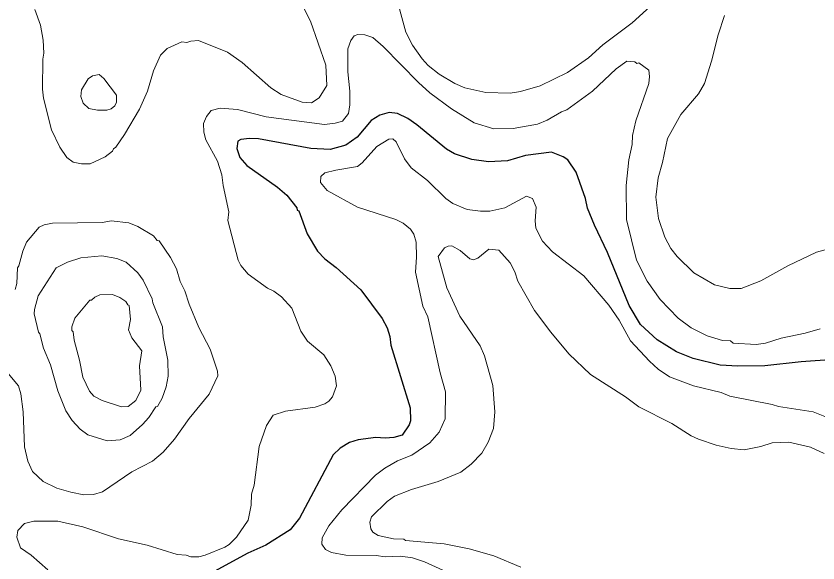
# Model space of a CAD drawing. Extents: x 598.3 to 623.2, y 6902.2 to 6930.1.
# Drawn here: x 600.502 to 602.248, y 6907.581 to 6908.773 of the extents above; entities that cross this region are included whole.
import ezdxf

# ---------------------------------------------------------------- set-up
doc = ezdxf.new("R2010")
doc.units = 0
doc.header["$LTSCALE"] = 0.032
doc.layers.add('1', color=7, linetype='Continuous', lineweight=25)
doc.layers.add('2', color=7, linetype='Continuous', lineweight=13)

msp = doc.modelspace()

# ---------------------------------------------------------------- linework, layer by layer
at = {"layer": '1'}
for points in [[(602.4068, 6908.0335), (602.2115, 6908.0198), (602.1324, 6908.0107), (602.0734, 6908.01), (602.0349, 6908.0124), (601.9766, 6908.027), (601.9398, 6908.041), (601.8982, 6908.0675), (601.8619, 6908.1008), (601.8371, 6908.1423), (601.7901, 6908.2574), (601.7611, 6908.3173), (601.7465, 6908.3541), (601.7418, 6908.3756), (601.7218, 6908.4327), (601.7035, 6908.4597), (601.6931, 6908.4663), (601.668, 6908.476), (601.6111, 6908.4688), (601.5719, 6908.4575), (601.5309, 6908.4553), (601.4942, 6908.46), (601.4563, 6908.4727), (601.4394, 6908.4826), (601.3745, 6908.5362), (601.3547, 6908.5497), (601.3326, 6908.5603), (601.3146, 6908.5626), (601.2944, 6908.5566), (601.2754, 6908.5452), (601.245, 6908.5092), (601.2201, 6908.4913), (601.1856, 6908.4819), (601.144, 6908.4846), (601.0301, 6908.5053), (601.0101, 6908.5061), (600.9911, 6908.5037), (600.9846, 6908.5001), (600.983, 6908.4842), (600.9895, 6908.4646), (601.0044, 6908.4469), (601.0713, 6908.3997), (601.0915, 6908.3828), (601.1134, 6908.3547), (601.1143, 6908.3498), (601.1174, 6908.3484), (601.1358, 6908.2984), (601.1582, 6908.2603), (601.1741, 6908.2438), (601.1993, 6908.225), (601.253, 6908.1761), (601.2993, 6908.1138), (601.31, 6908.0938), (601.3156, 6908.0746), (601.318, 6908.0555), (601.3601, 6907.9192), (601.3609, 6907.8909), (601.3581, 6907.8821), (601.343, 6907.8594), (601.3242, 6907.8544), (601.3058, 6907.8529)], [(601.3058, 6907.8529), (601.2853, 6907.8544), (601.2471, 6907.8497), (601.2281, 6907.8434), (601.2077, 6907.8316), (601.1922, 6907.8166), (601.1193, 6907.679), (601.0988, 6907.6531), (601.0458, 6907.6204), (601.007, 6907.6026), (600.9098, 6907.5499)]]:
    msp.add_lwpolyline(points, dxfattribs=at)
at = {"layer": '2'}
for points in [[(601.1038, 6908.8398), (601.1429, 6908.7617), (601.1763, 6908.6656), (601.1788, 6908.6214), (601.1619, 6908.5945), (601.145, 6908.584), (601.1252, 6908.5855), (601.0795, 6908.6019), (601.0569, 6908.6165), (600.9945, 6908.6719), (600.9621, 6908.6938), (600.8992, 6908.7197), (600.8828, 6908.7182), (600.8742, 6908.715), (600.8628, 6908.7164), (600.8308, 6908.7019), (600.8166, 6908.6877), (600.8012, 6908.6532), (600.7886, 6908.6089), (600.7707, 6908.5698), (600.7383, 6908.5148), (600.7193, 6908.4871), (600.7143, 6908.4836), (600.7123, 6908.4785), (600.6963, 6908.4664), (600.6634, 6908.4511), (600.6444, 6908.4512), (600.6266, 6908.4547), (600.6126, 6908.4644), (600.5976, 6908.4875), (600.5792, 6908.5251), (600.562, 6908.5941), (600.5597, 6908.6137), (600.5604, 6908.6788), (600.5628, 6908.6921), (600.5611, 6908.7206), (600.5554, 6908.7533), (600.5427, 6908.7868)], [(601.9215, 6908.8303), (601.8438, 6908.7582), (601.7798, 6908.7101), (601.7487, 6908.6816), (601.7023, 6908.6496), (601.6429, 6908.6208), (601.6, 6908.6082), (601.5777, 6908.6049), (601.525, 6908.6065), (601.4794, 6908.6164), (601.4573, 6908.6259), (601.423, 6908.6463), (601.3994, 6908.6652), (601.386, 6908.6793), (601.3649, 6908.7093), (601.3507, 6908.7379), (601.3261, 6908.8291)], [(601.9008, 6908.3321), (601.8952, 6908.378), (601.9001, 6908.4201), (601.9098, 6908.4538), (601.9205, 6908.5059), (601.9494, 6908.5587), (601.9875, 6908.6031), (602.0007, 6908.6257), (602.0165, 6908.6747), (602.0304, 6908.7317), (602.0448, 6908.7738)], [(601.5426, 6908.5272), (601.4996, 6908.54), (601.4499, 6908.5704), (601.4032, 6908.6056), (601.3779, 6908.6283), (601.3014, 6908.7065), (601.2785, 6908.7261), (601.2614, 6908.7319), (601.2464, 6908.7327), (601.2381, 6908.7294), (601.2313, 6908.7195), (601.2242, 6908.7011), (601.2241, 6908.651), (601.2289, 6908.6092), (601.2289, 6908.5796), (601.2257, 6908.5605), (601.2131, 6908.5437), (601.1969, 6908.5394), (601.1734, 6908.5369), (601.0463, 6908.553), (600.9845, 6908.5692), (600.9463, 6908.5725), (600.9269, 6908.5674), (600.9168, 6908.5542), (600.9101, 6908.5384), (600.9108, 6908.5202), (600.915, 6908.5035), (600.9407, 6908.457), (600.9504, 6908.4266), (600.9529, 6908.4036), (600.965, 6908.3466), (600.9635, 6908.3272), (600.9856, 6908.2408), (600.9913, 6908.2296), (601.0077, 6908.2102), (601.0496, 6908.1798), (601.0636, 6908.1738), (601.0797, 6908.1608), (601.1026, 6908.1361), (601.1219, 6908.0864), (601.1363, 6908.0646), (601.1719, 6908.0347), (601.1873, 6908.0105), (601.1967, 6907.9886), (601.1998, 6907.9673), (601.1908, 6907.9433), (601.1829, 6907.934), (601.1742, 6907.9283), (601.153, 6907.9206), (601.0884, 6907.912), (601.0616, 6907.903), (601.0477, 6907.8807), (601.0315, 6907.8353), (601.0202, 6907.7511), (601.0146, 6907.7308), (601.0136, 6907.7071), (601.0071, 6907.6743), (600.9818, 6907.6378), (600.9661, 6907.6215), (600.9568, 6907.6155), (600.9139, 6907.598), (600.9002, 6907.5947), (600.8825, 6907.5947), (600.8723, 6907.5979), (600.8532, 6907.5995), (600.7876, 6907.6204), (600.7253, 6907.6335), (600.6475, 6907.6603), (600.5933, 6907.6723), (600.5409, 6907.6723), (600.5208, 6907.6674), (600.5057, 6907.6519), (600.5037, 6907.6373), (600.5119, 6907.6141), (600.535, 6907.598), (600.5715, 6907.5663)], [(602.2528, 6908.0913), (602.2201, 6908.082), (602.168, 6908.0714), (602.1337, 6908.06), (602.1132, 6908.0569), (602.0634, 6908.06), (602.0576, 6908.0649), (602.0399, 6908.0658), (602.0067, 6908.076), (601.9719, 6908.0937), (601.9435, 6908.1145), (601.9045, 6908.1551), (601.8762, 6908.195), (601.8528, 6908.2408), (601.8311, 6908.3297), (601.8305, 6908.4039), (601.8361, 6908.4597), (601.8434, 6908.4929), (601.8443, 6908.5124), (601.8516, 6908.5447), (601.8799, 6908.6262), (601.8815, 6908.6408), (601.8795, 6908.6552), (601.8579, 6908.6711), (601.8539, 6908.6698), (601.849, 6908.6728), (601.832, 6908.6743), (601.8083, 6908.6582), (601.7573, 6908.6093), (601.7011, 6908.5682), (601.6896, 6908.5644), (601.6586, 6908.546), (601.6377, 6908.5374), (601.5845, 6908.5281), (601.5426, 6908.5272)], [(602.2628, 6907.9004), (602.2373, 6907.9104), (602.162, 6907.9221), (602.1486, 6907.9265), (602.0561, 6907.9444), (602.0374, 6907.9525), (601.9767, 6907.9671), (601.9249, 6907.9866), (601.9, 6908.0036), (601.8812, 6908.0206), (601.8395, 6908.0655), (601.815, 6908.1103), (601.7923, 6908.1426), (601.7383, 6908.2072), (601.6701, 6908.2592), (601.6482, 6908.2822), (601.6335, 6908.3104), (601.6321, 6908.3266), (601.6347, 6908.3566), (601.6266, 6908.3753), (601.6134, 6908.3805), (601.566, 6908.355), (601.5339, 6908.3475), (601.5134, 6908.3475), (601.4845, 6908.3515), (601.4527, 6908.3644), (601.438, 6908.375), (601.3977, 6908.4144), (601.3624, 6908.4423), (601.3481, 6908.4616), (601.3293, 6908.4988), (601.3222, 6908.5055), (601.3134, 6908.5046), (601.2876, 6908.4887), (601.2559, 6908.4529), (601.2451, 6908.4452), (601.198, 6908.4373), (601.1742, 6908.4309), (601.1658, 6908.4232), (601.1651, 6908.4099), (601.1795, 6908.393), (601.2457, 6908.3568), (601.3292, 6908.3297), (601.345, 6908.3218), (601.3605, 6908.3082), (601.368, 6908.2973), (601.373, 6908.2803), (601.3738, 6908.2474), (601.3715, 6908.2146), (601.3876, 6908.1411), (601.3986, 6908.1176), (601.4257, 6907.9953), (601.4371, 6907.9543), (601.4362, 6907.895), (601.4232, 6907.8659), (601.4027, 6907.8427), (601.3634, 6907.8161), (601.3323, 6907.8035), (601.3049, 6907.7879), (601.2845, 6907.7723), (601.2112, 6907.6967), (601.1832, 6907.6623), (601.1683, 6907.6362), (601.1675, 6907.6224), (601.1761, 6907.6105), (601.1888, 6907.6043), (601.2204, 6907.5979), (601.2862, 6907.5978), (601.3054, 6907.5946), (601.3394, 6907.5962)], [(602.2797, 6908.2681), (602.2451, 6908.2582), (602.1824, 6908.2283), (602.1233, 6908.1959), (602.0806, 6908.1791), (602.0562, 6908.1792), (602.0229, 6908.1876), (601.9775, 6908.2133), (601.9413, 6908.2487), (601.9275, 6908.2663), (601.9147, 6908.2914), (601.9008, 6908.3321)], [(600.5004, 6908.177), (600.5037, 6908.1903), (600.5054, 6908.2242), (600.5084, 6908.2287), (600.5165, 6908.2606), (600.5249, 6908.2805), (600.5524, 6908.3126), (600.5631, 6908.3183), (600.5814, 6908.3215), (600.6905, 6908.3232), (600.7093, 6908.3264), (600.7476, 6908.3225), (600.7671, 6908.3145), (600.8016, 6908.2941), (600.8094, 6908.2839), (600.8134, 6908.2829), (600.8386, 6908.2466), (600.8516, 6908.2223), (600.8597, 6908.1947), (600.8699, 6908.1741), (600.8787, 6908.1454), (600.9003, 6908.0941), (600.9245, 6908.0474), (600.9407, 6907.9992), (600.9416, 6907.9891), (600.9224, 6907.9489), (600.8791, 6907.8958), (600.8473, 6907.8507), (600.8221, 6907.8224), (600.7991, 6907.8034), (600.7544, 6907.7799), (600.6902, 6907.7364), (600.6707, 6907.7307), (600.6499, 6907.7295), (600.6211, 6907.7352), (600.5911, 6907.7444), (600.5613, 6907.7591), (600.5376, 6907.7803), (600.5277, 6907.8027), (600.5202, 6907.834), (600.5175, 6907.9109), (600.5127, 6907.9495), (600.5071, 6907.9673), (600.4553, 6908.0291)], [(602.2611, 6907.82), (602.2318, 6907.8338), (602.1845, 6907.8447), (602.1486, 6907.8431), (602.1234, 6907.8348), (602.0873, 6907.8278), (602.0589, 6907.8309), (602.0261, 6907.8382), (601.9875, 6907.8508), (601.9716, 6907.8584), (601.9295, 6907.8851), (601.8576, 6907.9213), (601.8286, 6907.9429), (601.7528, 6907.9918), (601.7059, 6908.0372), (601.6662, 6908.0839), (601.6306, 6908.1311), (601.5945, 6908.1952), (601.5883, 6908.2158), (601.5777, 6908.2351), (601.553, 6908.2631), (601.5312, 6908.2648), (601.5074, 6908.2452), (601.498, 6908.2416), (601.4903, 6908.244), (601.4692, 6908.2618), (601.4511, 6908.272), (601.4427, 6908.2713), (601.4351, 6908.2676), (601.4209, 6908.2493), (601.44, 6908.1809), (601.4684, 6908.1187), (601.5122, 6908.0547), (601.5221, 6908.0323), (601.5398, 6907.9678), (601.5447, 6907.9105), (601.5415, 6907.8742), (601.5299, 6907.8442), (601.5162, 6907.8203), (601.4926, 6907.7965), (601.4704, 6907.7794), (601.421, 6907.7585), (601.3627, 6907.7415), (601.3263, 6907.7265), (601.3104, 6907.7151), (601.2758, 6907.6818), (601.272, 6907.6705), (601.2744, 6907.6554), (601.2786, 6907.6485), (601.2908, 6907.6412), (601.324, 6907.6335), (601.346, 6907.6334), (601.3501, 6907.6303), (601.4341, 6907.623), (601.4883, 6907.6124), (601.5422, 6907.5966), (601.6008, 6907.5722)], [(601.3394, 6907.5962), (601.3653, 6907.5921), (601.3915, 6907.5839), (601.4632, 6907.5511)]]:
    msp.add_lwpolyline(points, dxfattribs=at)
for points in [[(600.6832, 6908.6453), (600.6931, 6908.6371), (600.7206, 6908.6005), (600.7206, 6908.5849), (600.7172, 6908.5774), (600.709, 6908.5709), (600.6998, 6908.5678), (600.6796, 6908.5677), (600.6604, 6908.5711), (600.648, 6908.5829), (600.6431, 6908.5974), (600.6446, 6908.6118), (600.659, 6908.6362), (600.6685, 6908.6425)], [(600.6139, 6908.2367), (600.6429, 6908.2462), (600.6885, 6908.2503), (600.7217, 6908.2448), (600.7417, 6908.2365), (600.7671, 6908.2135), (600.7788, 6908.1971), (600.7982, 6908.1567), (600.7999, 6908.1478), (600.821, 6908.0957), (600.8227, 6908.0739), (600.8323, 6908.0228), (600.8331, 6907.9883), (600.8292, 6907.9649), (600.8202, 6907.9406), (600.8097, 6907.922), (600.8065, 6907.9215), (600.7912, 6907.8985), (600.7775, 6907.883), (600.7503, 6907.8592), (600.729, 6907.8497), (600.7006, 6907.8475), (600.6586, 6907.8606), (600.6418, 6907.8727), (600.6244, 6907.8915), (600.6104, 6907.913), (600.5928, 6907.9563), (600.5774, 6908.0129), (600.5618, 6908.049), (600.5538, 6908.0808), (600.5507, 6908.0843), (600.5418, 6908.1243), (600.5419, 6908.1334), (600.5505, 6908.1632), (600.5894, 6908.2243)], [(600.7466, 6908.0895), (600.7513, 6908.112), (600.7481, 6908.1423), (600.7452, 6908.1434), (600.7412, 6908.1509), (600.7282, 6908.1595), (600.7122, 6908.1661), (600.6847, 6908.1654), (600.6739, 6908.1605), (600.6664, 6908.1541), (600.6624, 6908.1538), (600.6298, 6908.1149), (600.6235, 6908.096), (600.6235, 6908.0877), (600.6267, 6908.0849), (600.6283, 6908.0669), (600.6404, 6908.0234), (600.6476, 6907.9863), (600.662, 6907.9554), (600.6716, 6907.9449), (600.6894, 6907.9349), (600.7318, 6907.9217), (600.7463, 6907.9225), (600.7626, 6907.9354), (600.774, 6907.9577), (600.7708, 6908.0106), (600.7756, 6908.0437), (600.7545, 6908.0717)]]:
    msp.add_lwpolyline(points, close=True, dxfattribs=at)

doc.saveas('drawing.dxf')
